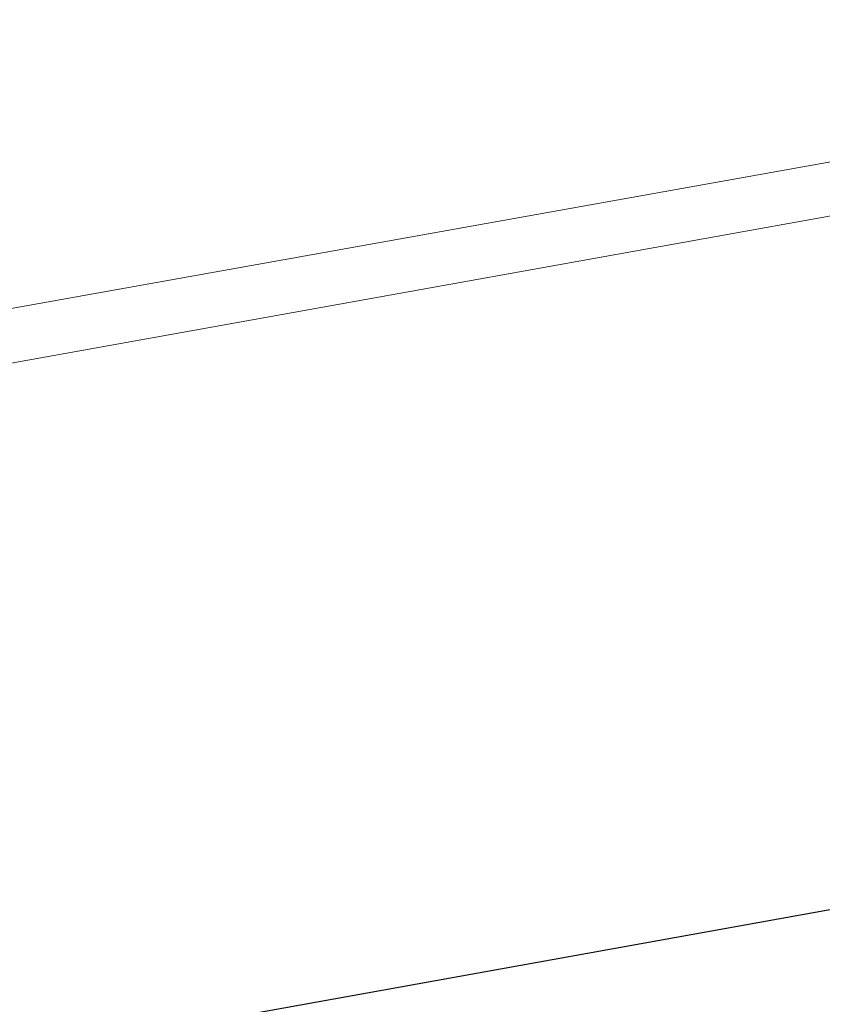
# Model space of a CAD drawing. Header units: millimetres. Extents: x 786 to 42540, y -7760 to 3796.
# Tile 1028 of 1056: x 42088 to 42264, y -2620 to -2404. Entities that reach past the tile are written whole.
import ezdxf

# ---------------------------------------------------------------- set-up
doc = ezdxf.new("R2010")
doc.units = ezdxf.units.MM
for name, color, linetype, lineweight in [('A-FLOR', 7, 'Continuous', 13), ('A-FLOR-PATT', 7, 'Continuous', 25), ('A-WALL', 7, 'Continuous', 13)]:
    doc.layers.add(name, color=color, linetype=linetype, lineweight=lineweight)

# ---------------------------------------------------------------- blocks, each defined once
blk = doc.blocks.new('Наметкина 10_РД_АР_К3_R21_poliektova_rvt-1-Разрез по Рампе Р1_фрагмент пола')
at = {"layer": 'A-WALL'}
blk.add_line((83000, -2547.15), (83800, -2403.89), dxfattribs=at)

msp = doc.modelspace()

# ---------------------------------------------------------------- hatches: boundary and pattern name
at = {"layer": 'A-FLOR-PATT', "lineweight": 5}
h = msp.add_hatch(dxfattribs=at)
h.set_pattern_fill('FP_11', color=256, style=0, pattern_type=2)
h.set_pattern_definition([(45, (48694.2, -5700), (-212.132, 212.132), []), (45, (48694.2, -5558.6), (-212.132, 212.132), [])])
h.paths.add_polyline_path([(29390.27, -4967.81), (37190.27, -3563.81), (37190.27, -3513.01), (29390.27, -4917.01)])
h.paths.add_polyline_path([(37240.27, -3554.81), (42440.27, -2618.81), (42440.27, -2568.01), (37240.27, -3504.01), (37240.27, -3533.61)])

# ---------------------------------------------------------------- linework, layer by layer
at = {"layer": 'A-FLOR'}
msp.add_line((37240.27, -3351.6), (42440.27, -2415.6), dxfattribs=at)
at = {"layer": 'A-FLOR', "lineweight": 25}
msp.add_line((42440.27, -2568.01), (37240.27, -3504.01), dxfattribs=at)

# ---------------------------------------------------------------- block references
at = {"lineweight": 5}
msp.add_blockref('Наметкина 10_РД_АР_К3_R21_poliektova_rvt-1-Разрез по Рампе Р1_фрагмент пола', (-41359.73, 0), dxfattribs=at)

doc.saveas('drawing.dxf')
